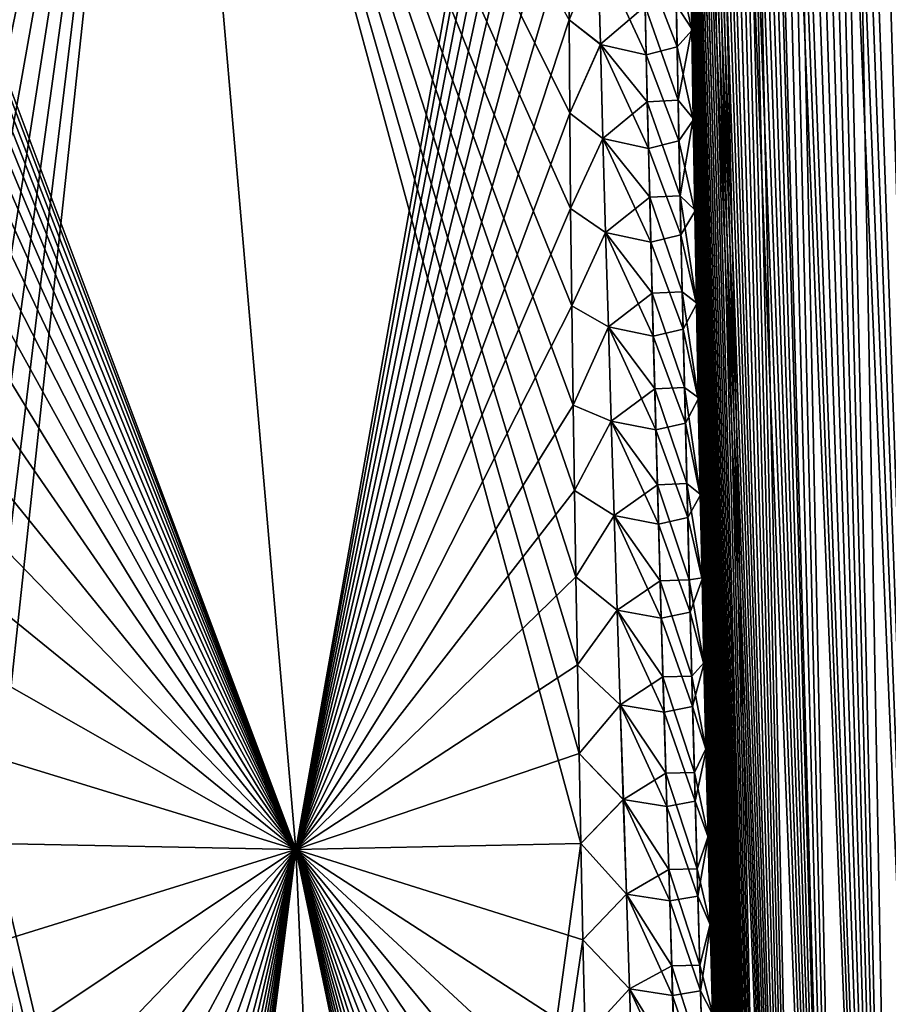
# Model space of a CAD drawing. Header units: metres. Extents: x -80 to 80, y -455 to 95.
# Tile 400 of 656: x 10.19 to 15.94, y -114.51 to -107.99. Entities that reach past the tile are written whole.
import ezdxf

# ---------------------------------------------------------------- set-up
doc = ezdxf.new("R2010")
doc.units = ezdxf.units.M
doc.layers.add('solid_501010_k_01_02', color=7, linetype='CONTINUOUS')

msp = doc.modelspace()

# ---------------------------------------------------------------- linework, layer by layer
at = {"layer": 'solid_501010_k_01_02'}
for points in [[(16.98963, -126.098785, 276.107574), (15.967918, -91.754051, 275.473877), (15.852737, -91.908371, 275.721191)], [(16.989529, -126.09877, 253.892212), (15.853196, -91.9077, 254.279831), (15.968407, -91.753403, 254.527145)], [(16.98963, -126.098785, 276.107574), (15.852737, -91.908371, 275.721191), (15.734756, -92.112068, 275.988495)], [(16.516302, -125.999146, 252.867722), (15.735222, -92.111176, 254.012589), (15.853196, -91.9077, 254.279831)], [(16.989529, -126.09877, 253.892212), (16.516302, -125.999146, 252.867722), (15.853196, -91.9077, 254.279831)], [(16.98963, -126.098785, 276.107574), (15.734756, -92.112068, 275.988495), (15.613559, -92.377159, 276.280121)], [(16.516302, -125.999146, 252.867722), (15.613951, -92.376167, 253.720871), (15.735222, -92.111176, 254.012589)], [(16.516348, -125.999161, 277.132172), (15.613559, -92.377159, 276.280121), (15.488935, -92.719345, 276.601105)], [(16.516302, -125.999146, 252.867722), (15.48922, -92.71846, 253.399643), (15.613951, -92.376167, 253.720871)], [(16.516348, -125.999161, 277.132172), (16.98963, -126.098785, 276.107574), (15.613559, -92.377159, 276.280121)], [(16.516348, -125.999161, 277.132172), (15.488935, -92.719345, 276.601105), (15.361223, -93.160194, 276.957062)], [(16.10437, -125.831924, 251.81134), (15.361366, -93.159622, 253.04335), (15.48922, -92.71846, 253.399643)], [(16.516302, -125.999146, 252.867722), (16.10437, -125.831924, 251.81134), (15.48922, -92.71846, 253.399643)], [(16.516348, -125.999161, 277.132172), (15.361223, -93.160194, 276.957062), (15.296601, -93.424896, 277.149628)], [(16.10437, -125.831924, 251.81134), (15.296672, -93.424629, 252.850601), (15.361366, -93.159622, 253.04335)], [(16.516348, -125.999161, 277.132172), (15.296601, -93.424896, 277.149628), (15.231833, -93.724052, 277.35257)], [(16.10437, -125.831924, 251.81134), (15.23184, -93.723999, 252.647461), (15.296672, -93.424629, 252.850601)], [(16.10437, -125.831924, 251.81134), (15.167321, -94.061356, 252.433853), (15.23184, -93.723999, 252.647461)], [(16.516348, -125.999161, 277.132172), (15.231833, -93.724052, 277.35257), (15.167328, -94.061356, 277.566132)], [(16.104378, -125.831924, 278.188629), (15.167328, -94.061356, 277.566132), (15.10352, -94.440178, 277.790497)], [(16.10437, -125.831924, 251.81134), (15.103535, -94.440117, 252.209549), (15.167321, -94.061356, 252.433853)], [(16.104378, -125.831924, 278.188629), (16.516348, -125.999161, 277.132172), (15.167328, -94.061356, 277.566132)], [(16.104378, -125.831924, 278.188629), (15.10352, -94.440178, 277.790497), (15.040889, -94.864288, 278.025848)], [(15.75559, -125.595337, 250.724228), (15.040908, -94.864159, 251.974228), (15.103535, -94.440117, 252.209549)], [(16.10437, -125.831924, 251.81134), (15.75559, -125.595337, 250.724228), (15.103535, -94.440117, 252.209549)], [(16.104378, -125.831924, 278.188629), (15.040889, -94.864288, 278.025848), (14.97996, -95.339294, 278.2724)], [(15.75559, -125.595337, 250.724228), (14.979994, -95.338982, 251.727737), (15.040908, -94.864159, 251.974228)], [(15.75559, -125.595337, 250.724228), (14.921338, -95.86937, 251.46991), (14.979994, -95.338982, 251.727737)], [(16.104378, -125.831924, 278.188629), (14.97996, -95.339294, 278.2724), (14.940557, -95.686577, 278.443085)], [(16.104378, -125.831924, 278.188629), (14.940557, -95.686577, 278.443085), (14.902303, -96.059784, 278.618896)], [(15.75559, -125.595337, 250.724228), (14.865513, -96.460167, 251.200623), (14.921338, -95.86937, 251.46991)], [(15.755582, -125.595329, 279.275818), (14.902303, -96.059784, 278.618896), (14.865417, -96.461212, 278.799835)], [(15.755582, -125.595329, 279.275818), (16.104378, -125.831924, 278.188629), (14.902303, -96.059784, 278.618896)], [(15.755582, -125.595329, 279.275818), (14.865417, -96.461212, 278.799835), (14.83008, -96.892357, 278.985931)], [(15.472297, -125.286964, 249.607697), (14.830193, -96.890953, 251.014679), (14.865513, -96.460167, 251.200623)], [(15.75559, -125.595337, 250.724228), (15.472297, -125.286964, 249.607697), (14.865513, -96.460167, 251.200623)], [(15.755582, -125.595329, 279.275818), (14.83008, -96.892357, 278.985931), (14.796505, -97.355286, 279.177124)], [(15.472297, -125.286964, 249.607697), (14.796632, -97.353439, 250.823608), (14.830193, -96.890953, 251.014679)], [(15.755582, -125.595329, 279.275818), (14.796505, -97.355286, 279.177124), (14.764911, -97.852371, 279.373474)], [(15.472297, -125.286964, 249.607697), (14.76505, -97.850006, 250.627441), (14.796632, -97.353439, 250.823608)], [(15.755582, -125.595329, 279.275818), (14.764911, -97.852371, 279.373474), (14.735506, -98.38533, 279.57486)], [(15.472297, -125.286964, 249.607697), (14.735657, -98.382339, 250.426224), (14.76505, -97.850006, 250.627441)], [(15.755582, -125.595329, 279.275818), (14.735506, -98.38533, 279.57486), (14.708561, -98.957596, 279.781281)], [(15.472297, -125.286964, 249.607697), (14.70872, -98.953857, 250.220047), (14.735657, -98.382339, 250.426224)], [(15.472289, -125.286957, 280.392334), (14.708561, -98.957596, 279.781281), (14.684273, -99.570488, 279.992584)], [(15.472297, -125.286964, 249.607697), (14.684437, -99.565895, 250.008957), (14.70872, -98.953857, 250.220047)], [(15.472289, -125.286957, 280.392334), (15.755582, -125.595329, 279.275818), (14.708561, -98.957596, 279.781281)], [(15.257281, -124.903725, 248.463303), (14.668184, -100.054878, 249.84758), (14.684437, -99.565895, 250.008957)], [(15.472297, -125.286964, 249.607697), (15.257281, -124.903725, 248.463303), (14.684437, -99.565895, 250.008957)], [(15.472289, -125.286957, 280.392334), (14.684273, -99.570488, 279.992584), (14.668023, -100.060135, 280.154114)], [(15.472289, -125.286957, 280.392334), (14.668023, -100.060135, 280.154114), (14.653474, -100.574478, 280.318359)], [(15.257281, -124.903725, 248.463303), (14.653626, -100.568542, 249.683502), (14.668184, -100.054878, 249.84758)], [(15.472289, -125.286957, 280.392334), (14.653474, -100.574478, 280.318359), (14.640862, -101.11747, 280.484955)], [(15.257281, -124.903725, 248.463303), (14.641005, -101.11071, 249.517075), (14.653626, -100.568542, 249.683502)], [(15.472289, -125.286957, 280.392334), (14.640862, -101.11747, 280.484955), (14.630261, -101.689819, 280.653961)], [(15.257281, -124.903725, 248.463303), (14.63039, -101.681931, 249.348343), (14.641005, -101.11071, 249.517075)], [(15.472289, -125.286957, 280.392334), (14.630261, -101.689819, 280.653961), (14.62325, -102.168571, 280.790833)], [(15.257281, -124.903725, 248.463303), (14.623363, -102.159645, 249.21167), (14.63039, -101.681931, 249.348343)], [(15.472289, -125.286957, 280.392334), (14.62325, -102.168571, 280.790833), (14.617708, -102.668633, 280.928925)], [(15.257281, -124.903725, 248.463303), (14.617803, -102.658737, 249.073776), (14.623363, -102.159645, 249.21167)], [(15.472289, -125.286957, 280.392334), (14.617708, -102.668633, 280.928925), (14.613702, -103.191467, 281.068207)], [(15.257281, -124.903725, 248.463303), (14.613769, -103.180763, 248.934616), (14.617803, -102.658737, 249.073776)], [(12.014874, -113.481277, 285.810364), (11.12119, -103.180008, 284.262512), (8.138932, -103.149658, 285.692749)], [(8.243662, -103.552612, 285.74472), (12.014874, -113.481277, 285.810364), (8.138932, -103.149658, 285.692749)], [(12.014874, -113.481277, 244.189621), (11.121192, -103.180008, 245.737503), (13.850966, -103.14991, 247.605026)], [(13.843628, -103.551201, 247.488815), (12.014874, -113.481277, 244.189621), (13.850966, -103.14991, 247.605026)], [(9.207618, -107.988121, 243.719345), (9.09433, -107.383308, 243.788254), (11.121192, -103.180008, 245.737503)], [(9.317998, -108.606255, 243.650284), (9.207618, -107.988121, 243.719345), (11.121192, -103.180008, 245.737503)], [(9.425593, -109.238518, 243.581192), (9.317998, -108.606255, 243.650284), (11.121192, -103.180008, 245.737503)], [(9.530066, -109.883865, 243.512283), (9.425593, -109.238518, 243.581192), (11.121192, -103.180008, 245.737503)], [(9.631024, -110.541046, 243.443802), (9.530066, -109.883865, 243.512283), (11.121192, -103.180008, 245.737503)], [(9.713399, -111.105049, 243.386398), (9.631024, -110.541046, 243.443802), (11.121192, -103.180008, 245.737503)], [(9.793194, -111.678055, 243.329391), (9.713399, -111.105049, 243.386398), (11.121192, -103.180008, 245.737503)], [(9.870226, -112.259163, 243.27298), (9.793194, -111.678055, 243.329391), (11.121192, -103.180008, 245.737503)], [(9.944318, -112.847511, 243.217285), (9.870226, -112.259163, 243.27298), (11.121192, -103.180008, 245.737503)], [(10.015372, -113.443024, 243.162399), (9.944318, -112.847511, 243.217285), (11.121192, -103.180008, 245.737503)], [(12.014874, -113.481277, 244.189621), (10.015372, -113.443024, 243.162399), (11.121192, -103.180008, 245.737503)], [(13.830388, -108.605026, 283.744232), (13.825774, -107.986839, 283.614075), (11.12119, -103.180008, 284.262512)], [(13.836432, -109.237381, 283.871979), (13.830388, -108.605026, 283.744232), (11.12119, -103.180008, 284.262512)], [(13.843869, -109.882813, 283.996948), (13.836432, -109.237381, 283.871979), (11.12119, -103.180008, 284.262512)], [(13.852695, -110.540062, 284.118622), (13.843869, -109.882813, 283.996948), (11.12119, -103.180008, 284.262512)], [(13.861226, -111.104271, 284.218719), (13.852695, -110.540062, 284.118622), (11.12119, -103.180008, 284.262512)], [(13.870694, -111.677467, 284.316345), (13.861226, -111.104271, 284.218719), (11.12119, -103.180008, 284.262512)], [(13.881042, -112.258774, 284.411316), (13.870694, -111.677467, 284.316345), (11.12119, -103.180008, 284.262512)], [(13.892223, -112.847321, 284.503357), (13.881042, -112.258774, 284.411316), (11.12119, -103.180008, 284.262512)], [(13.904236, -113.443047, 284.592377), (13.892223, -112.847321, 284.503357), (11.12119, -103.180008, 284.262512)], [(12.014874, -113.481277, 285.810364), (13.904236, -113.443047, 284.592377), (11.12119, -103.180008, 284.262512)], [(15.257277, -124.903709, 281.536713), (14.613702, -103.191467, 281.068207), (14.611159, -103.735687, 281.208954)], [(15.257281, -124.903725, 248.463303), (14.611195, -103.724228, 248.793945), (14.613769, -103.180763, 248.934616)], [(15.257277, -124.903709, 281.536713), (15.472289, -125.286957, 280.392334), (14.613702, -103.191467, 281.068207)], [(8.243662, -103.552612, 285.74472), (8.369863, -104.05571, 285.808899), (12.014874, -113.481277, 285.810364)], [(13.843628, -103.551201, 247.488815), (13.836118, -104.05426, 247.347443), (12.014874, -113.481277, 244.189621)], [(15.257277, -124.903709, 281.536713), (14.611159, -103.735687, 281.208954), (14.610237, -104.3022, 281.350403)], [(15.113779, -124.441849, 247.292969), (14.610238, -104.290154, 248.652542), (14.611195, -103.724228, 248.793945)], [(15.257281, -124.903725, 248.463303), (15.113779, -124.441849, 247.292969), (14.611195, -103.724228, 248.793945)], [(8.369863, -104.05571, 285.808899), (8.494723, -104.573631, 285.874176), (12.014874, -113.481277, 285.810364)], [(13.836118, -104.05426, 247.347443), (13.83021, -104.57222, 247.20665), (12.014874, -113.481277, 244.189621)], [(15.257277, -124.903709, 281.536713), (14.610237, -104.3022, 281.350403), (14.610815, -104.792107, 281.46817)], [(15.113779, -124.441849, 247.292969), (14.610787, -104.7798, 248.53476), (14.610238, -104.290154, 248.652542)], [(8.494723, -104.573631, 285.874176), (8.61839, -105.106415, 285.940277), (12.014874, -113.481277, 285.810364)], [(13.83021, -104.57222, 247.20665), (13.825634, -105.105095, 247.066452), (12.014874, -113.481277, 244.189621)], [(15.113779, -124.441849, 247.292969), (14.61252, -105.286835, 248.416489), (14.610787, -104.7798, 248.53476)], [(15.257277, -124.903709, 281.536713), (14.610815, -104.792107, 281.46817), (14.612574, -105.299118, 281.586365)], [(8.61839, -105.106415, 285.940277), (8.740436, -105.653809, 286.007202), (12.014874, -113.481277, 285.810364)], [(13.825634, -105.105095, 247.066452), (13.822549, -105.65258, 246.927261), (12.014874, -113.481277, 244.189621)], [(15.113779, -124.441849, 247.292969), (14.615418, -105.810478, 248.297775), (14.61252, -105.286835, 248.416489)], [(15.257277, -124.903709, 281.536713), (14.612574, -105.299118, 281.586365), (14.615498, -105.822517, 281.704926)], [(8.740436, -105.653809, 286.007202), (8.860421, -106.215569, 286.074829), (12.014874, -113.481277, 285.810364)], [(13.822549, -105.65258, 246.927261), (13.821129, -106.214409, 246.789505), (12.014874, -113.481277, 244.189621)], [(15.113779, -124.441849, 247.292969), (14.619538, -106.349159, 248.179596), (14.615418, -105.810478, 248.297775)], [(15.257277, -124.903709, 281.536713), (14.615498, -105.822517, 281.704926), (14.61964, -106.360847, 281.822906)], [(8.860421, -106.215569, 286.074829), (8.978443, -106.792168, 286.143066), (12.014874, -113.481277, 285.810364)], [(13.821129, -106.214409, 246.789505), (13.821215, -106.791039, 246.653168), (12.014874, -113.481277, 244.189621)], [(15.113779, -124.441849, 247.292969), (14.624912, -106.901291, 248.062927), (14.619538, -106.349159, 248.179596)], [(15.257277, -124.903709, 281.536713), (14.61964, -106.360847, 281.822906), (14.625033, -106.912643, 281.939423)], [(8.978443, -106.792168, 286.143066), (9.094322, -107.38327, 286.211731), (12.014874, -113.481277, 285.810364)], [(13.821215, -106.791039, 246.653168), (13.822734, -107.382156, 246.518463), (12.014874, -113.481277, 244.189621)], [(15.113779, -124.441849, 247.292969), (14.631512, -107.46727, 247.947662), (14.624912, -106.901291, 248.062927)], [(15.257277, -124.903709, 281.536713), (14.625033, -106.912643, 281.939423), (14.63165, -107.478302, 282.054565)], [(9.094322, -107.38327, 286.211731), (9.207611, -107.988083, 286.28064), (12.014874, -113.481277, 285.810364)], [(13.822734, -107.382156, 246.518463), (13.825773, -107.986977, 246.38588), (12.014874, -113.481277, 244.189621)], [(14.017218, -107.527855, 246.651031), (13.825773, -107.986977, 246.38588), (13.822734, -107.382156, 246.518463)], [(14.530352, -107.546844, 282.542816), (14.639436, -108.05867, 282.168823), (14.63165, -107.478302, 282.054565)], [(14.536693, -107.888153, 247.39035), (14.631512, -107.46727, 247.947662), (14.639284, -108.048004, 247.833237)], [(15.113779, -124.441849, 247.292969), (14.639284, -108.048004, 247.833237), (14.631512, -107.46727, 247.947662)], [(15.257277, -124.903709, 281.536713), (14.63165, -107.478302, 282.054565), (14.639436, -108.05867, 282.168823)], [(14.017218, -107.527855, 246.651031), (14.033559, -108.149948, 246.527283), (13.825773, -107.986977, 246.38588)], [(14.033334, -108.150215, 283.472992), (14.01701, -107.528137, 283.349243), (13.825774, -107.986839, 283.614075)], [(14.336745, -108.220184, 283.111633), (14.01701, -107.528137, 283.349243), (14.033334, -108.150215, 283.472992)], [(14.336745, -108.220184, 283.111633), (14.322609, -107.601135, 282.990326), (14.01701, -107.528137, 283.349243)], [(14.017218, -107.527855, 246.651031), (14.329521, -107.89769, 246.951355), (14.033559, -108.149948, 246.527283)], [(14.541802, -108.167679, 282.664215), (14.530352, -107.546844, 282.542816), (14.322609, -107.601135, 282.990326)], [(14.541802, -108.167679, 282.664215), (14.639436, -108.05867, 282.168823), (14.530352, -107.546844, 282.542816)], [(14.541802, -108.167679, 282.664215), (14.322609, -107.601135, 282.990326), (14.336745, -108.220184, 283.111633)], [(14.033559, -108.149948, 246.527283), (14.329521, -107.89769, 246.951355), (14.344396, -108.530045, 246.82988)], [(14.536693, -107.888153, 247.39035), (14.548917, -108.520699, 247.269409), (14.329521, -107.89769, 246.951355)], [(14.548917, -108.520699, 247.269409), (14.344396, -108.530045, 246.82988), (14.329521, -107.89769, 246.951355)], [(14.536693, -107.888153, 247.39035), (14.639284, -108.048004, 247.833237), (14.548917, -108.520699, 247.269409)], [(9.207611, -107.988083, 286.28064), (9.317991, -108.606216, 286.349701), (12.014874, -113.481277, 285.810364)], [(13.825773, -107.986977, 246.38588), (13.830386, -108.605148, 246.255753), (12.014874, -113.481277, 244.189621)], [(14.033559, -108.149948, 246.527283), (13.830386, -108.605148, 246.255753), (13.825773, -107.986977, 246.38588)], [(14.033334, -108.150215, 283.472992), (13.825774, -107.986839, 283.614075), (13.830388, -108.605026, 283.744232)], [(14.541802, -108.167679, 282.664215), (14.648384, -108.652008, 282.281433), (14.639436, -108.05867, 282.168823)], [(14.548917, -108.520699, 247.269409), (14.639284, -108.048004, 247.833237), (14.648221, -108.641724, 247.720474)], [(15.113779, -124.441849, 247.292969), (14.648221, -108.641724, 247.720474), (14.639284, -108.048004, 247.833237)], [(15.257277, -124.903709, 281.536713), (14.639436, -108.05867, 282.168823), (14.648384, -108.652008, 282.281433)], [(14.033559, -108.149948, 246.527283), (14.050678, -108.772774, 246.408279), (13.830386, -108.605148, 246.255753)], [(14.050433, -108.773033, 283.59201), (14.033334, -108.150215, 283.472992), (13.830388, -108.605026, 283.744232)], [(14.351729, -108.840042, 283.228302), (14.033334, -108.150215, 283.472992), (14.050433, -108.773033, 283.59201)], [(14.351729, -108.840042, 283.228302), (14.336745, -108.220184, 283.111633), (14.033334, -108.150215, 283.472992)], [(14.033559, -108.149948, 246.527283), (14.344396, -108.530045, 246.82988), (14.050678, -108.772774, 246.408279)], [(14.554226, -108.789429, 282.781036), (14.541802, -108.167679, 282.664215), (14.336745, -108.220184, 283.111633)], [(14.554226, -108.789429, 282.781036), (14.648384, -108.652008, 282.281433), (14.541802, -108.167679, 282.664215)], [(14.554226, -108.789429, 282.781036), (14.336745, -108.220184, 283.111633), (14.351729, -108.840042, 283.228302)], [(14.050678, -108.772774, 246.408279), (14.344396, -108.530045, 246.82988), (14.36011, -109.163216, 246.713135)], [(14.548917, -108.520699, 247.269409), (14.562099, -109.154152, 247.153168), (14.344396, -108.530045, 246.82988)], [(14.562099, -109.154152, 247.153168), (14.36011, -109.163216, 246.713135), (14.344396, -108.530045, 246.82988)], [(14.548917, -108.520699, 247.269409), (14.648221, -108.641724, 247.720474), (14.562099, -109.154152, 247.153168)], [(9.317991, -108.606216, 286.349701), (9.425588, -109.23848, 286.418823), (12.014874, -113.481277, 285.810364)], [(13.830386, -108.605148, 246.255753), (13.836431, -109.237473, 246.127991), (12.014874, -113.481277, 244.189621)], [(14.050678, -108.772774, 246.408279), (13.836431, -109.237473, 246.127991), (13.830386, -108.605148, 246.255753)], [(14.050433, -108.773033, 283.59201), (13.830388, -108.605026, 283.744232), (13.836432, -109.237381, 283.871979)], [(14.554226, -108.789429, 282.781036), (14.658471, -109.256546, 282.391571), (14.648384, -108.652008, 282.281433)], [(14.562099, -109.154152, 247.153168), (14.648221, -108.641724, 247.720474), (14.658298, -109.246628, 247.610199)], [(15.113779, -124.441849, 247.292969), (14.658298, -109.246628, 247.610199), (14.648221, -108.641724, 247.720474)], [(15.257277, -124.903709, 281.536713), (14.648384, -108.652008, 282.281433), (14.658471, -109.256546, 282.391571)], [(14.050678, -108.772774, 246.408279), (14.068488, -109.396301, 246.2939), (13.836431, -109.237473, 246.127991)], [(14.068226, -109.396545, 283.706421), (14.050433, -108.773033, 283.59201), (13.836432, -109.237381, 283.871979)], [(14.367477, -109.460655, 283.340485), (14.050433, -108.773033, 283.59201), (14.068226, -109.396545, 283.706421)], [(14.367477, -109.460655, 283.340485), (14.351729, -108.840042, 283.228302), (14.050433, -108.773033, 283.59201)], [(14.050678, -108.772774, 246.408279), (14.36011, -109.163216, 246.713135), (14.068488, -109.396301, 246.2939)], [(14.567536, -109.412033, 282.893341), (14.554226, -108.789429, 282.781036), (14.351729, -108.840042, 283.228302)], [(14.567536, -109.412033, 282.893341), (14.658471, -109.256546, 282.391571), (14.554226, -108.789429, 282.781036)], [(14.567536, -109.412033, 282.893341), (14.351729, -108.840042, 283.228302), (14.367477, -109.460655, 283.340485)], [(14.068488, -109.396301, 246.2939), (14.36011, -109.163216, 246.713135), (14.376574, -109.797157, 246.601044)], [(14.562099, -109.154152, 247.153168), (14.576146, -109.78846, 247.041534), (14.36011, -109.163216, 246.713135)], [(14.576146, -109.78846, 247.041534), (14.376574, -109.797157, 246.601044), (14.36011, -109.163216, 246.713135)], [(14.562099, -109.154152, 247.153168), (14.658298, -109.246628, 247.610199), (14.669471, -109.86219, 247.50264)], [(14.562099, -109.154152, 247.153168), (14.669471, -109.86219, 247.50264), (14.576146, -109.78846, 247.041534)], [(9.425588, -109.23848, 286.418823), (9.530061, -109.883827, 286.487701), (12.014874, -113.481277, 285.810364)], [(13.836431, -109.237473, 246.127991), (13.843867, -109.882881, 246.003052), (12.014874, -113.481277, 244.189621)], [(14.068488, -109.396301, 246.2939), (13.843867, -109.882881, 246.003052), (13.836431, -109.237473, 246.127991)], [(14.068226, -109.396545, 283.706421), (13.836432, -109.237381, 283.871979), (13.843869, -109.882813, 283.996948)], [(14.567536, -109.412033, 282.893341), (14.669652, -109.871803, 282.499023), (14.658471, -109.256546, 282.391571)], [(15.113779, -124.441849, 247.292969), (14.669471, -109.86219, 247.50264), (14.658298, -109.246628, 247.610199)], [(15.113777, -124.441833, 282.707062), (14.658471, -109.256546, 282.391571), (14.669652, -109.871803, 282.499023)], [(15.113777, -124.441833, 282.707062), (15.257277, -124.903709, 281.536713), (14.658471, -109.256546, 282.391571)], [(14.068488, -109.396301, 246.2939), (14.086903, -110.020485, 246.184036), (13.843867, -109.882881, 246.003052)], [(14.086626, -110.020714, 283.816284), (14.068226, -109.396545, 283.706421), (13.843869, -109.882813, 283.996948)], [(14.383906, -110.081985, 283.448273), (14.068226, -109.396545, 283.706421), (14.086626, -110.020714, 283.816284)], [(14.383906, -110.081985, 283.448273), (14.367477, -109.460655, 283.340485), (14.068226, -109.396545, 283.706421)], [(14.068488, -109.396301, 246.2939), (14.376574, -109.797157, 246.601044), (14.086903, -110.020485, 246.184036)], [(14.581647, -110.035446, 283.001221), (14.567536, -109.412033, 282.893341), (14.367477, -109.460655, 283.340485)], [(14.581647, -110.035446, 283.001221), (14.669652, -109.871803, 282.499023), (14.567536, -109.412033, 282.893341)], [(14.581647, -110.035446, 283.001221), (14.367477, -109.460655, 283.340485), (14.383906, -110.081985, 283.448273)], [(14.086903, -110.020485, 246.184036), (14.376574, -109.797157, 246.601044), (14.3937, -110.431816, 246.493484)], [(14.576146, -109.78846, 247.041534), (14.590969, -110.423569, 246.934402), (14.376574, -109.797157, 246.601044)], [(14.590969, -110.423569, 246.934402), (14.3937, -110.431816, 246.493484), (14.376574, -109.797157, 246.601044)], [(14.576146, -109.78846, 247.041534), (14.669471, -109.86219, 247.50264), (14.681691, -110.48983, 247.397156)], [(14.576146, -109.78846, 247.041534), (14.681691, -110.48983, 247.397156), (14.590969, -110.423569, 246.934402)], [(15.04544, -123.896843, 246.098984), (14.681691, -110.48983, 247.397156), (14.669471, -109.86219, 247.50264)], [(15.113779, -124.441849, 247.292969), (15.04544, -123.896843, 246.098984), (14.669471, -109.86219, 247.50264)], [(9.530061, -109.883827, 286.487701), (9.63102, -110.541016, 286.556183), (12.014874, -113.481277, 285.810364)], [(13.843867, -109.882881, 246.003052), (13.852694, -110.540108, 245.881363), (12.014874, -113.481277, 244.189621)], [(14.086903, -110.020485, 246.184036), (13.852694, -110.540108, 245.881363), (13.843867, -109.882881, 246.003052)], [(14.086626, -110.020714, 283.816284), (13.843869, -109.882813, 283.996948), (13.852695, -110.540062, 284.118622)], [(14.581647, -110.035446, 283.001221), (14.681879, -110.499184, 282.60437), (14.669652, -109.871803, 282.499023)], [(15.113777, -124.441833, 282.707062), (14.669652, -109.871803, 282.499023), (14.681879, -110.499184, 282.60437)], [(14.086903, -110.020485, 246.184036), (14.10585, -110.645294, 246.078598), (13.852694, -110.540108, 245.881363)], [(14.105557, -110.645515, 283.921753), (14.086626, -110.020714, 283.816284), (13.852695, -110.540062, 284.118622)], [(14.40094, -110.703995, 283.551727), (14.086626, -110.020714, 283.816284), (14.105557, -110.645515, 283.921753)], [(14.40094, -110.703995, 283.551727), (14.383906, -110.081985, 283.448273), (14.086626, -110.020714, 283.816284)], [(14.086903, -110.020485, 246.184036), (14.3937, -110.431816, 246.493484), (14.10585, -110.645294, 246.078598)], [(14.596477, -110.659607, 283.104828), (14.581647, -110.035446, 283.001221), (14.383906, -110.081985, 283.448273)], [(14.596477, -110.659607, 283.104828), (14.681879, -110.499184, 282.60437), (14.581647, -110.035446, 283.001221)], [(14.596477, -110.659607, 283.104828), (14.383906, -110.081985, 283.448273), (14.40094, -110.703995, 283.551727)], [(14.10585, -110.645294, 246.078598), (14.3937, -110.431816, 246.493484), (14.41142, -111.067169, 246.390381)], [(14.590969, -110.423569, 246.934402), (14.606494, -111.059441, 246.831711), (14.3937, -110.431816, 246.493484)], [(14.606494, -111.059441, 246.831711), (14.41142, -111.067169, 246.390381), (14.3937, -110.431816, 246.493484)], [(14.590969, -110.423569, 246.934402), (14.681691, -110.48983, 247.397156), (14.694921, -111.128494, 247.29425)], [(14.590969, -110.423569, 246.934402), (14.694921, -111.128494, 247.29425), (14.606494, -111.059441, 246.831711)], [(14.596477, -110.659607, 283.104828), (14.695115, -111.137573, 282.707184), (14.681879, -110.499184, 282.60437)], [(15.04544, -123.896843, 246.098984), (14.694921, -111.128494, 247.29425), (14.681691, -110.48983, 247.397156)], [(15.113777, -124.441833, 282.707062), (14.681879, -110.499184, 282.60437), (14.695115, -111.137573, 282.707184)], [(9.63102, -110.541016, 286.556183), (9.713395, -111.105026, 286.613617), (12.014874, -113.481277, 285.810364)], [(13.852694, -110.540108, 245.881363), (13.861224, -111.104301, 245.781281), (12.014874, -113.481277, 244.189621)], [(14.10585, -110.645294, 246.078598), (13.861224, -111.104301, 245.781281), (13.852694, -110.540108, 245.881363)], [(14.105557, -110.645515, 283.921753), (13.852695, -110.540062, 284.118622), (13.861226, -111.104271, 284.218719)], [(14.10585, -110.645294, 246.078598), (14.125267, -111.270699, 245.977524), (13.861224, -111.104301, 245.781281)], [(14.124957, -111.270912, 284.022827), (14.105557, -110.645515, 283.921753), (13.861226, -111.104271, 284.218719)], [(14.418513, -111.326645, 283.650909), (14.105557, -110.645515, 283.921753), (14.124957, -111.270912, 284.022827)], [(14.418513, -111.326645, 283.650909), (14.40094, -110.703995, 283.551727), (14.105557, -110.645515, 283.921753)], [(14.10585, -110.645294, 246.078598), (14.41142, -111.067169, 246.390381), (14.125267, -111.270699, 245.977524)], [(14.611958, -111.284492, 283.204163), (14.596477, -110.659607, 283.104828), (14.40094, -110.703995, 283.551727)], [(14.611958, -111.284492, 283.204163), (14.40094, -110.703995, 283.551727), (14.418513, -111.326645, 283.650909)], [(14.611958, -111.284492, 283.204163), (14.695115, -111.137573, 282.707184), (14.596477, -110.659607, 283.104828)], [(9.713395, -111.105026, 286.613617), (9.793191, -111.678032, 286.670593), (12.014874, -113.481277, 285.810364)], [(13.861224, -111.104301, 245.781281), (13.870692, -111.677475, 245.68364), (12.014874, -113.481277, 244.189621)], [(14.125267, -111.270699, 245.977524), (13.870692, -111.677475, 245.68364), (13.861224, -111.104301, 245.781281)], [(14.124957, -111.270912, 284.022827), (13.861226, -111.104271, 284.218719), (13.870694, -111.677467, 284.316345)], [(14.125267, -111.270699, 245.977524), (14.41142, -111.067169, 246.390381), (14.429667, -111.703163, 246.291672)], [(14.606494, -111.059441, 246.831711), (14.622654, -111.696022, 246.733353), (14.41142, -111.067169, 246.390381)], [(14.622654, -111.696022, 246.733353), (14.429667, -111.703163, 246.291672), (14.41142, -111.067169, 246.390381)], [(14.606494, -111.059441, 246.831711), (14.694921, -111.128494, 247.29425), (14.70703, -111.683792, 247.208542)], [(14.606494, -111.059441, 246.831711), (14.70703, -111.683792, 247.208542), (14.622654, -111.696022, 246.733353)], [(14.611958, -111.284492, 283.204163), (14.707227, -111.692612, 282.792786), (14.695115, -111.137573, 282.707184)], [(15.04544, -123.896843, 246.098984), (14.70703, -111.683792, 247.208542), (14.694921, -111.128494, 247.29425)], [(15.113777, -124.441833, 282.707062), (14.695115, -111.137573, 282.707184), (14.707227, -111.692612, 282.792786)], [(14.125267, -111.270699, 245.977524), (14.145089, -111.896675, 245.880722), (13.870692, -111.677475, 245.68364)], [(14.144761, -111.896873, 284.119659), (14.124957, -111.270912, 284.022827), (13.870694, -111.677467, 284.316345)], [(14.436567, -111.949905, 283.745941), (14.124957, -111.270912, 284.022827), (14.144761, -111.896873, 284.119659)], [(14.436567, -111.949905, 283.745941), (14.418513, -111.326645, 283.650909), (14.124957, -111.270912, 284.022827)], [(14.125267, -111.270699, 245.977524), (14.429667, -111.703163, 246.291672), (14.145089, -111.896675, 245.880722)], [(14.628028, -111.910049, 283.299316), (14.611958, -111.284492, 283.204163), (14.418513, -111.326645, 283.650909)], [(14.628028, -111.910049, 283.299316), (14.707227, -111.692612, 282.792786), (14.611958, -111.284492, 283.204163)], [(14.628028, -111.910049, 283.299316), (14.418513, -111.326645, 283.650909), (14.436567, -111.949905, 283.745941)], [(9.793191, -111.678032, 286.670593), (9.870225, -112.259155, 286.72702), (12.014874, -113.481277, 285.810364)], [(13.870692, -111.677475, 245.68364), (13.88104, -112.258774, 245.588684), (12.014874, -113.481277, 244.189621)], [(14.145089, -111.896675, 245.880722), (13.88104, -112.258774, 245.588684), (13.870692, -111.677475, 245.68364)], [(14.144761, -111.896873, 284.119659), (13.870694, -111.677467, 284.316345), (13.881042, -112.258774, 284.411316)], [(14.622654, -111.696022, 246.733353), (14.70703, -111.683792, 247.208542), (14.719815, -112.245781, 247.125412)], [(14.628028, -111.910049, 283.299316), (14.720012, -112.254295, 282.875824), (14.707227, -111.692612, 282.792786)], [(15.04544, -123.896843, 246.098984), (14.719815, -112.245781, 247.125412), (14.70703, -111.683792, 247.208542)], [(15.113777, -124.441833, 282.707062), (14.707227, -111.692612, 282.792786), (14.720012, -112.254295, 282.875824)], [(14.145089, -111.896675, 245.880722), (14.429667, -111.703163, 246.291672), (14.448375, -112.339775, 246.197281)], [(14.622654, -111.696022, 246.733353), (14.639381, -112.333282, 246.639297), (14.429667, -111.703163, 246.291672)], [(14.639381, -112.333282, 246.639297), (14.448375, -112.339775, 246.197281), (14.429667, -111.703163, 246.291672)], [(14.622654, -111.696022, 246.733353), (14.719815, -112.245781, 247.125412), (14.639381, -112.333282, 246.639297)], [(14.145089, -111.896675, 245.880722), (14.165254, -112.523186, 245.788147), (13.88104, -112.258774, 245.588684)], [(14.16491, -112.523369, 284.21225), (14.144761, -111.896873, 284.119659), (13.881042, -112.258774, 284.411316)], [(14.455038, -112.573738, 283.836853), (14.144761, -111.896873, 284.119659), (14.16491, -112.523369, 284.21225)], [(14.455038, -112.573738, 283.836853), (14.436567, -111.949905, 283.745941), (14.144761, -111.896873, 284.119659)], [(14.145089, -111.896675, 245.880722), (14.448375, -112.339775, 246.197281), (14.165254, -112.523186, 245.788147)], [(14.644625, -112.53624, 283.390381), (14.628028, -111.910049, 283.299316), (14.436567, -111.949905, 283.745941)], [(14.644625, -112.53624, 283.390381), (14.436567, -111.949905, 283.745941), (14.455038, -112.573738, 283.836853)], [(14.644625, -112.53624, 283.390381), (14.720012, -112.254295, 282.875824), (14.628028, -111.910049, 283.299316)], [(9.870225, -112.259155, 286.72702), (9.944317, -112.847504, 286.782715), (12.014874, -113.481277, 285.810364)], [(13.88104, -112.258774, 245.588684), (13.892221, -112.847305, 245.496643), (12.014874, -113.481277, 244.189621)], [(14.165254, -112.523186, 245.788147), (13.892221, -112.847305, 245.496643), (13.88104, -112.258774, 245.588684)], [(14.16491, -112.523369, 284.21225), (13.881042, -112.258774, 284.411316), (13.892223, -112.847321, 284.503357)], [(14.639381, -112.333282, 246.639297), (14.719815, -112.245781, 247.125412), (14.733256, -112.815735, 247.044434)], [(14.644625, -112.53624, 283.390381), (14.733452, -112.823898, 282.956726), (14.720012, -112.254295, 282.875824)], [(15.04544, -123.896843, 246.098984), (14.733256, -112.815735, 247.044434), (14.719815, -112.245781, 247.125412)], [(15.113777, -124.441833, 282.707062), (14.720012, -112.254295, 282.875824), (14.733452, -112.823898, 282.956726)], [(14.165254, -112.523186, 245.788147), (14.448375, -112.339775, 246.197281), (14.467476, -112.976959, 246.107117)], [(14.639381, -112.333282, 246.639297), (14.656606, -112.971169, 246.549454), (14.448375, -112.339775, 246.197281)], [(14.656606, -112.971169, 246.549454), (14.467476, -112.976959, 246.107117), (14.448375, -112.339775, 246.197281)], [(14.639381, -112.333282, 246.639297), (14.733256, -112.815735, 247.044434), (14.656606, -112.971169, 246.549454)], [(14.165254, -112.523186, 245.788147), (14.185701, -113.150208, 245.699707), (13.892221, -112.847305, 245.496643)], [(14.185344, -113.150383, 284.30069), (14.16491, -112.523369, 284.21225), (13.892223, -112.847321, 284.503357)], [(14.473868, -113.198112, 283.923737), (14.16491, -112.523369, 284.21225), (14.185344, -113.150383, 284.30069)], [(14.473868, -113.198112, 283.923737), (14.455038, -112.573738, 283.836853), (14.16491, -112.523369, 284.21225)], [(14.165254, -112.523186, 245.788147), (14.467476, -112.976959, 246.107117), (14.185701, -113.150208, 245.699707)], [(14.661684, -113.163033, 283.477386), (14.644625, -112.53624, 283.390381), (14.455038, -112.573738, 283.836853)], [(14.661684, -113.163033, 283.477386), (14.733452, -112.823898, 282.956726), (14.644625, -112.53624, 283.390381)], [(14.661684, -113.163033, 283.477386), (14.455038, -112.573738, 283.836853), (14.473868, -113.198112, 283.923737)], [(9.944317, -112.847504, 286.782715), (10.015372, -113.443024, 286.837616), (12.014874, -113.481277, 285.810364)], [(13.892221, -112.847305, 245.496643), (13.904234, -113.443024, 245.407639), (12.014874, -113.481277, 244.189621)], [(14.185701, -113.150208, 245.699707), (13.904234, -113.443024, 245.407639), (13.892221, -112.847305, 245.496643)], [(14.185344, -113.150383, 284.30069), (13.892223, -112.847321, 284.503357), (13.904236, -113.443047, 284.592377)], [(14.656606, -112.971169, 246.549454), (14.733256, -112.815735, 247.044434), (14.747319, -113.393166, 246.965683)], [(14.661684, -113.163033, 283.477386), (14.747511, -113.40094, 283.035339), (14.733452, -112.823898, 282.956726)], [(15.04544, -123.896843, 246.098984), (14.747319, -113.393166, 246.965683), (14.733256, -112.815735, 247.044434)], [(15.113777, -124.441833, 282.707062), (14.733452, -112.823898, 282.956726), (14.747511, -113.40094, 283.035339)], [(14.185701, -113.150208, 245.699707), (14.467476, -112.976959, 246.107117), (14.486916, -113.614693, 246.021149)], [(14.656606, -112.971169, 246.549454), (14.674273, -113.60965, 246.46376), (14.467476, -112.976959, 246.107117)], [(14.674273, -113.60965, 246.46376), (14.486916, -113.614693, 246.021149), (14.467476, -112.976959, 246.107117)], [(14.656606, -112.971169, 246.549454), (14.747319, -113.393166, 246.965683), (14.674273, -113.60965, 246.46376)], [(14.185701, -113.150208, 245.699707), (14.206385, -113.77771, 245.615341), (13.904234, -113.443024, 245.407639)], [(14.206011, -113.77787, 284.385071), (14.185344, -113.150383, 284.30069), (13.904236, -113.443047, 284.592377)], [(14.493006, -113.823006, 284.006592), (14.185344, -113.150383, 284.30069), (14.206011, -113.77787, 284.385071)], [(14.493006, -113.823006, 284.006592), (14.473868, -113.198112, 283.923737), (14.185344, -113.150383, 284.30069)], [(14.185701, -113.150208, 245.699707), (14.486916, -113.614693, 246.021149), (14.206385, -113.77771, 245.615341)], [(14.679153, -113.79039, 283.560394), (14.661684, -113.163033, 283.477386), (14.473868, -113.198112, 283.923737)], [(14.679153, -113.79039, 283.560394), (14.747511, -113.40094, 283.035339), (14.661684, -113.163033, 283.477386)], [(14.679153, -113.79039, 283.560394), (14.473868, -113.198112, 283.923737), (14.493006, -113.823006, 284.006592)], [(10.087072, -114.080185, 243.105316), (10.015372, -113.443024, 243.162399), (12.014874, -113.481277, 244.189621)], [(12.474264, -123.864563, 286.606049), (12.014874, -113.481277, 285.810364), (10.015372, -113.443024, 286.837616)], [(10.087071, -114.080177, 286.894684), (12.474264, -123.864563, 286.606049), (10.015372, -113.443024, 286.837616)], [(12.474264, -123.864563, 243.393936), (12.014874, -113.481277, 244.189621), (13.904234, -113.443024, 245.407639)], [(13.917807, -114.079681, 284.682922), (13.904236, -113.443047, 284.592377), (12.014874, -113.481277, 285.810364)], [(13.917809, -114.079773, 245.317047), (12.474264, -123.864563, 243.393936), (13.904234, -113.443024, 245.407639)], [(14.206385, -113.77771, 245.615341), (13.917809, -114.079773, 245.317047), (13.904234, -113.443024, 245.407639)], [(14.206011, -113.77787, 284.385071), (13.904236, -113.443047, 284.592377), (13.917807, -114.079681, 284.682922)], [(14.674273, -113.60965, 246.46376), (14.747319, -113.393166, 246.965683), (14.761956, -113.977013, 246.889526)], [(14.679153, -113.79039, 283.560394), (14.762144, -113.984383, 283.11142), (14.747511, -113.40094, 283.035339)], [(15.04544, -123.896843, 246.098984), (14.761956, -113.977013, 246.889526), (14.747319, -113.393166, 246.965683)], [(15.113777, -124.441833, 282.707062), (14.747511, -113.40094, 283.035339), (14.762144, -113.984383, 283.11142)], [(10.155239, -114.725014, 243.049316), (10.087072, -114.080185, 243.105316), (12.014874, -113.481277, 244.189621)], [(10.217356, -115.35157, 242.996658), (10.155239, -114.725014, 243.049316), (12.014874, -113.481277, 244.189621)], [(10.27591, -115.983063, 242.945313), (10.217356, -115.35157, 242.996658), (12.014874, -113.481277, 244.189621)], [(10.330912, -116.620956, 242.895203), (10.27591, -115.983063, 242.945313), (12.014874, -113.481277, 244.189621)], [(10.382277, -117.264221, 242.846481), (10.330912, -116.620956, 242.895203), (12.014874, -113.481277, 244.189621)], [(10.429926, -117.911522, 242.799347), (10.382277, -117.264221, 242.846481), (12.014874, -113.481277, 244.189621)], [(10.473793, -118.561798, 242.753906), (10.429926, -117.911522, 242.799347), (12.014874, -113.481277, 244.189621)], [(10.513866, -119.2164, 242.710083), (10.473793, -118.561798, 242.753906), (12.014874, -113.481277, 244.189621)], [(10.545766, -119.792274, 242.673111), (10.513866, -119.2164, 242.710083), (12.014874, -113.481277, 244.189621)], [(10.57466, -120.370193, 242.637543), (10.545766, -119.792274, 242.673111), (12.014874, -113.481277, 244.189621)], [(10.600509, -120.949341, 242.603409), (10.57466, -120.370193, 242.637543), (12.014874, -113.481277, 244.189621)], [(10.623288, -121.529381, 242.570755), (10.600509, -120.949341, 242.603409), (12.014874, -113.481277, 244.189621)], [(10.642992, -122.110916, 242.539536), (10.623288, -121.529381, 242.570755), (12.014874, -113.481277, 244.189621)], [(10.659605, -122.693962, 242.509781), (10.642992, -122.110916, 242.539536), (12.014874, -113.481277, 244.189621)], [(10.67311, -123.278519, 242.481476), (10.659605, -122.693962, 242.509781), (12.014874, -113.481277, 244.189621)], [(10.68349, -123.864563, 242.454666), (10.67311, -123.278519, 242.481476), (12.014874, -113.481277, 244.189621)], [(12.474264, -123.864563, 243.393936), (10.68349, -123.864563, 242.454666), (12.014874, -113.481277, 244.189621)], [(13.932202, -114.723976, 284.769897), (13.917807, -114.079681, 284.682922), (12.014874, -113.481277, 285.810364)], [(13.944901, -115.27198, 284.84021), (13.932202, -114.723976, 284.769897), (12.014874, -113.481277, 285.810364)], [(13.958076, -115.823662, 284.907684), (13.944901, -115.27198, 284.84021), (12.014874, -113.481277, 285.810364)], [(13.971803, -116.380272, 284.972321), (13.958076, -115.823662, 284.907684), (12.014874, -113.481277, 285.810364)], [(13.986031, -116.941406, 285.034088), (13.971803, -116.380272, 284.972321), (12.014874, -113.481277, 285.810364)], [(14.000681, -117.506157, 285.092834), (13.986031, -116.941406, 285.034088), (12.014874, -113.481277, 285.810364)], [(14.015679, -118.073586, 285.148468), (14.000681, -117.506157, 285.092834), (12.014874, -113.481277, 285.810364)], [(14.030995, -118.643272, 285.200897), (14.015679, -118.073586, 285.148468), (12.014874, -113.481277, 285.810364)], [(14.046706, -119.216408, 285.250244), (14.030995, -118.643272, 285.200897), (12.014874, -113.481277, 285.810364)], [(14.062771, -119.792374, 285.296356), (14.046706, -119.216408, 285.250244), (12.014874, -113.481277, 285.810364)], [(14.079141, -120.370369, 285.339172), (14.062771, -119.792374, 285.296356), (12.014874, -113.481277, 285.810364)], [(14.095774, -120.949554, 285.378632), (14.079141, -120.370369, 285.339172), (12.014874, -113.481277, 285.810364)], [(14.112659, -121.529602, 285.414673), (14.095774, -120.949554, 285.378632), (12.014874, -113.481277, 285.810364)], [(14.129828, -122.111122, 285.447357), (14.112659, -121.529602, 285.414673), (12.014874, -113.481277, 285.810364)], [(14.147285, -122.69413, 285.476624), (14.129828, -122.111122, 285.447357), (12.014874, -113.481277, 285.810364)], [(14.165023, -123.278618, 285.502472), (14.147285, -122.69413, 285.476624), (12.014874, -113.481277, 285.810364)], [(14.183041, -123.864563, 285.524872), (14.165023, -123.278618, 285.502472), (12.014874, -113.481277, 285.810364)], [(12.474264, -123.864563, 286.606049), (14.183041, -123.864563, 285.524872), (12.014874, -113.481277, 285.810364)], [(14.206385, -113.77771, 245.615341), (14.486916, -113.614693, 246.021149), (14.506648, -114.252945, 245.939301)], [(14.674273, -113.60965, 246.46376), (14.692332, -114.248695, 246.382187), (14.486916, -113.614693, 246.021149)], [(14.692332, -114.248695, 246.382187), (14.506648, -114.252945, 245.939301), (14.486916, -113.614693, 246.021149)], [(14.674273, -113.60965, 246.46376), (14.761956, -113.977013, 246.889526), (14.692332, -114.248695, 246.382187)], [(14.226868, -114.405823, 284.465393), (14.206011, -113.77787, 284.385071), (13.917807, -114.079681, 284.682922)], [(14.206385, -113.77771, 245.615341), (14.227259, -114.405678, 245.535034), (13.917809, -114.079773, 245.317047)], [(14.512407, -114.448387, 284.08551), (14.206011, -113.77787, 284.385071), (14.226868, -114.405823, 284.465393)], [(14.512407, -114.448387, 284.08551), (14.493006, -113.823006, 284.006592), (14.206011, -113.77787, 284.385071)], [(14.206385, -113.77771, 245.615341), (14.506648, -114.252945, 245.939301), (14.227259, -114.405678, 245.535034)], [(14.696987, -114.418282, 283.639435), (14.679153, -113.79039, 283.560394), (14.493006, -113.823006, 284.006592)], [(14.696987, -114.418282, 283.639435), (14.493006, -113.823006, 284.006592), (14.512407, -114.448387, 284.08551)], [(14.696987, -114.418282, 283.639435), (14.762144, -113.984383, 283.11142), (14.679153, -113.79039, 283.560394)], [(14.692332, -114.248695, 246.382187), (14.761956, -113.977013, 246.889526), (14.77712, -114.566238, 246.816269)], [(14.696987, -114.418282, 283.639435), (14.777302, -114.573204, 283.18457), (14.762144, -113.984383, 283.11142)], [(15.04544, -123.896843, 246.098984), (14.77712, -114.566238, 246.816269), (14.761956, -113.977013, 246.889526)], [(15.113777, -124.441833, 282.707062), (14.762144, -113.984383, 283.11142), (14.777302, -114.573204, 283.18457)], [(10.087071, -114.080177, 286.894684), (10.155237, -114.724991, 286.950684), (12.474264, -123.864563, 286.606049)], [(13.917809, -114.079773, 245.317047), (13.932208, -114.724182, 245.230072), (12.474264, -123.864563, 243.393936)], [(14.226868, -114.405823, 284.465393), (13.917807, -114.079681, 284.682922), (13.932202, -114.723976, 284.769897)], [(14.227259, -114.405678, 245.535034), (13.932208, -114.724182, 245.230072), (13.917809, -114.079773, 245.317047)], [(14.227259, -114.405678, 245.535034), (14.506648, -114.252945, 245.939301), (14.526625, -114.891685, 245.861542)], [(14.692332, -114.248695, 246.382187), (14.710735, -114.888275, 246.304688), (14.506648, -114.252945, 245.939301)], [(14.710735, -114.888275, 246.304688), (14.526625, -114.891685, 245.861542), (14.506648, -114.252945, 245.939301)], [(14.692332, -114.248695, 246.382187), (14.77712, -114.566238, 246.816269), (14.710735, -114.888275, 246.304688)], [(14.24787, -115.03421, 284.541748), (14.226868, -114.405823, 284.465393), (13.932202, -114.723976, 284.769897)], [(14.227259, -114.405678, 245.535034), (14.248279, -115.034073, 245.45871), (13.932208, -114.724182, 245.230072)], [(14.53203, -115.074226, 284.160522), (14.226868, -114.405823, 284.465393), (14.24787, -115.03421, 284.541748)], [(14.53203, -115.074226, 284.160522), (14.512407, -114.448387, 284.08551), (14.226868, -114.405823, 284.465393)], [(14.227259, -114.405678, 245.535034), (14.526625, -114.891685, 245.861542), (14.248279, -115.034073, 245.45871)], [(14.715141, -115.046669, 283.714569), (14.696987, -114.418282, 283.639435), (14.512407, -114.448387, 284.08551)], [(14.715141, -115.046669, 283.714569), (14.777302, -114.573204, 283.18457), (14.696987, -114.418282, 283.639435)], [(14.715141, -115.046669, 283.714569), (14.512407, -114.448387, 284.08551), (14.53203, -115.074226, 284.160522)]]:
    msp.add_3dface(points, dxfattribs=at)

doc.saveas('drawing.dxf')
